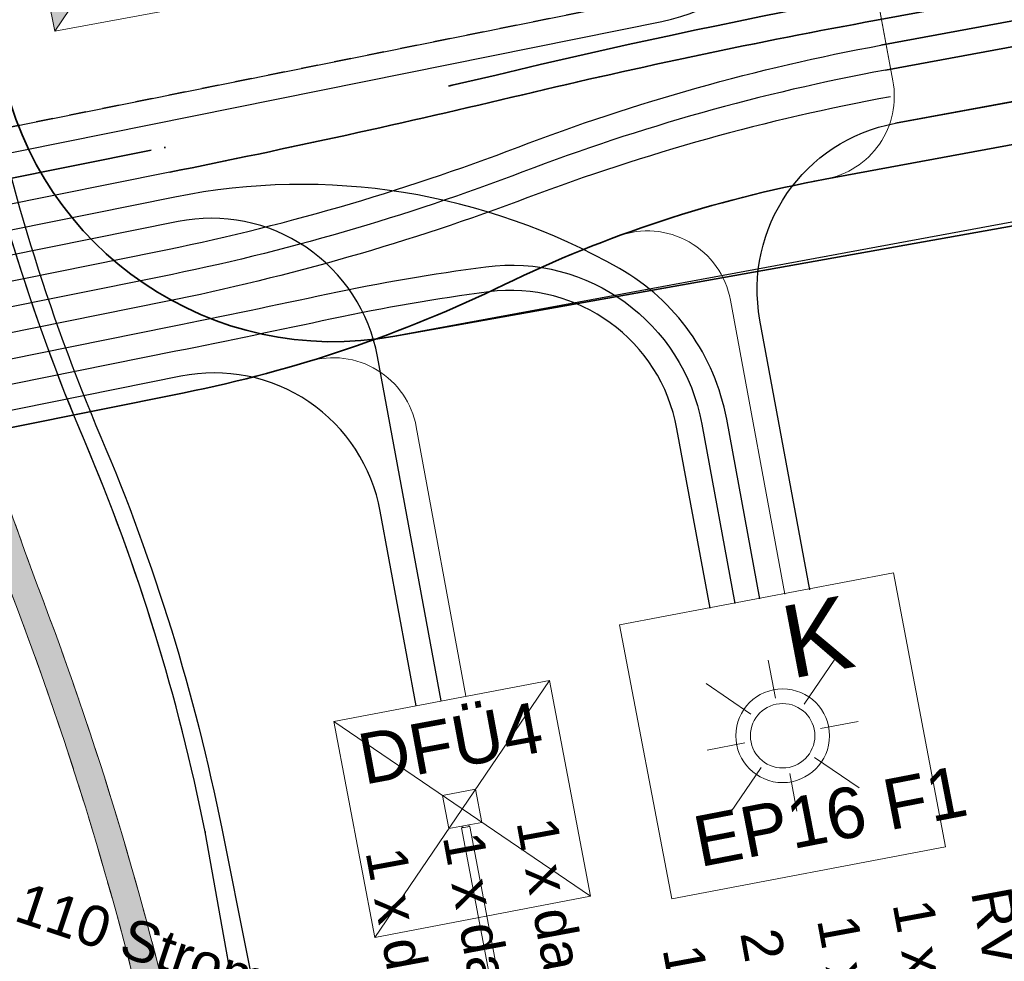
# Model space of a CAD drawing. Header units: metres. Extents: x -502 to 161, y -108 to 174.
# Tile 631 of 776: x -62.58 to -56.75, y 18.37 to 23.94. Entities that reach past the tile are written whole.
import ezdxf

# ---------------------------------------------------------------- set-up
doc = ezdxf.new("R2010")
doc.units = ezdxf.units.M
doc.header["$LTSCALE"] = 0.1
for name, pattern in [('1', [70, 50, -20]), ('2-1', [0.16999999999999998, 0.06, -0.025, 0.06, -0.025]), ('237', [93, 75, -18]), ('3', [0.27, 0.09999999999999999, -0.035, 0.09999999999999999, -0.035])]:
    doc.linetypes.add(name, pattern=pattern)
for name, color, linetype in [('BRI31-005.06-5f07-Koordinierung Lageplan 4. BA ZOB Fernbusbahnh', 7, 'Continuous'), ('BRI31-005.07-5f08-Koordinierung Lageplan 4. BA Radstation - Seeterrasse 2023-05-31', 7, 'Continuous'), ('BRI32-005.02-5f05-Koordinierung Schemaplan 4 BA ZOB Teilbereich', 7, 'Continuous'), ('BRI32-005.03-5f06-Koordinierung Schemaplan 4 BA ZOB Teilbereich 2 Ost - Bahnhofsallee 2023-01-21', 7, 'Continuous')]:
    doc.layers.add(name, color=color, linetype=linetype)
doc.styles.add('Arial', font='arial.ttf')

# ---------------------------------------------------------------- blocks, each defined once
blk = doc.blocks.new('WP_LP_1040')
at = {"color": 7, "linetype": 'Continuous', "lineweight": 20, "transparency": 33554687}
for p, q in [((-0.8253, 0.8253), (0.8253, 0.8253)), ((-0.8253, 0.8253), (-0.8253, -0.8253)), ((0.8253, 0.8253), (0.8253, -0.8253)), ((-0.8253, -0.8253), (0.8253, -0.8253))]:
    blk.add_line(p, q, dxfattribs=at)
at = {"color": 1, "linetype": 'Continuous', "lineweight": 9, "true_color": 0xff0000, "transparency": 33554687}
for p, q in [((0, 0.454491), (0, 0.227246)), ((-0.387929, 0.387937), (-0.160683, 0.16069)), ((0.160683, 0.16069), (0.387929, 0.387937)), ((-0.227246, 0), (-0.454491, 0)), ((0.227246, 0), (0.454491, 0)), ((-0.160683, -0.160683), (-0.387929, -0.387929)), ((0.160683, -0.160683), (0.387929, -0.387929)), ((0, -0.227246), (0, -0.454491))]:
    blk.add_line(p, q, dxfattribs=at)
at = {"color": 7, "linetype": 'Continuous', "lineweight": 20, "transparency": 33554687}
for radius in [0.277304, 0.190733]:
    blk.add_circle((0, 0), radius, dxfattribs=at)
at = {"color": 1, "true_color": 0xff0000, "transparency": 33554687, "insert": (0.11065, 0.7513779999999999), "char_height": 0.43, "attachment_point": 1, "line_spacing_factor": 0.25, "style": 'Arial'}
blk.add_mtext('K', dxfattribs=at)
blk = doc.blocks.new('DFI-ANZEIGER')
at = {"color": 7, "linetype": 'Continuous', "lineweight": 20, "transparency": 33554687}
for p, q in [((-0.760014, 0.517086), (0.517087, 0.760013)), ((0.517087, 0.760013), (0.760014, -0.517087)), ((-0.517087, -0.760014), (-0.760014, 0.517086)), ((0.760014, -0.517087), (-0.517087, -0.760014))]:
    blk.add_line(p, q, dxfattribs=at)
at = {"color": 250, "linetype": 'Continuous', "lineweight": 9, "true_color": 0x333333, "transparency": 33554687}
for p, q in [((-0.517087, -0.760014), (0.517087, 0.760013)), ((0.760014, -0.517087), (-0.760014, 0.517086))]:
    blk.add_line(p, q, dxfattribs=at)
at = {"color": 251, "linetype": 'Continuous', "lineweight": 9, "true_color": 0x5b5b5b, "transparency": 33554687, "flags": 128}
for points in [[(-0.079552, -0.116926), (-0.116925, 0.079551), (-0.116925, 0.079551), (0.079552, 0.116925), (0.079552, 0.116925), (0.116925, -0.079552), (0.116925, -0.079552), (-0.079552, -0.116926)], [(-0.079552, -0.116926), (-0.116925, 0.079551), (0.079552, 0.116925), (0.116925, -0.079552), (-0.079552, -0.116926)], [(0.166045, -1.006705), (-0.004004, -0.112735), (0.045115, -0.103391), (0.215164, -0.997362), (0.166045, -1.006705)], [(0.000908, -0.1118), (-0.000961, -0.101976), (-0.000961, -0.101976), (0.038334, -0.094502), (0.038334, -0.094502), (0.040203, -0.104326), (0.040203, -0.104326), (0.000908, -0.1118)], [(0.000908, -0.1118), (-0.000961, -0.101976), (0.038334, -0.094502), (0.040203, -0.104326), (0.000908, -0.1118)]]:
    blk.add_lwpolyline(points, dxfattribs=at)
at = {"color": 254, "linetype": 'Continuous', "lineweight": 9, "true_color": 0xd6d6d6, "transparency": 33554687, "flags": 128}
blk.add_lwpolyline([(0.166045, -1.006705), (-0.004004, -0.112735), (-0.004004, -0.112735), (0.045115, -0.103391), (0.045115, -0.103391), (0.215164, -0.997362), (0.215164, -0.997362), (0.166045, -1.006705)], dxfattribs=at)

msp = doc.modelspace()

# ---------------------------------------------------------------- hatches: boundary and pattern name
at = {"layer": 'BRI31-005.07-5f08-Koordinierung Lageplan 4. BA Radstation - Seeterrasse 2023-05-31', "linetype": 'Continuous', "lineweight": 0, "true_color": 0xffbf00, "transparency": 33554687}
msp.add_hatch(color=40, dxfattribs=at).paths.add_polyline_path([(-62.37125095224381, 23.87317799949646), (-62.11917895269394, 24.24515299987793), (-70.36832695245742, 65.5773949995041), (-68.40691895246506, 65.96886000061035), (-68.86099595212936, 68.24398900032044), (-70.82240095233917, 67.8525250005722), (-77.16075295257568, 99.61075800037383), (-77.50062695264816, 99.67871399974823), (-71.07358095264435, 67.47608300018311), (-69.11217595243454, 67.86754699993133), (-68.78336095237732, 66.22003999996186), (-70.7447689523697, 65.82857499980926)])
msp.add_hatch(color=40, dxfattribs=at).paths.add_polyline_path([(-62.37125095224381, 23.87317799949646), (-62.11917895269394, 24.24515299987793), (-70.36832695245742, 65.5773949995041), (-68.40691895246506, 65.96886000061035), (-68.86099595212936, 68.24398900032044), (-70.82240095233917, 67.8525250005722), (-77.16075295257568, 99.61075800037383), (-77.50062695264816, 99.67871399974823), (-71.07358095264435, 67.47608300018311), (-69.11217595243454, 67.86754699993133), (-68.78336095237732, 66.22003999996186), (-70.7447689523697, 65.82857499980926)])
at = {"layer": 'BRI31-005.07-5f08-Koordinierung Lageplan 4. BA Radstation - Seeterrasse 2023-05-31', "linetype": 'Continuous', "lineweight": 0, "true_color": 0x00ffff, "transparency": 33554687}
h = msp.add_hatch(color=4, dxfattribs=at)
edge = h.paths.add_edge_path()
edge.add_line((-59.29052295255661, 6.114781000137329), (-59.44684895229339, 6.080567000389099))
edge.add_line((-59.44684895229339, 6.080567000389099), (-61.68285595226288, 17.28405000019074))
edge.add_line((-61.68285595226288, 17.28405000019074), (-61.68285595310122, 17.28405000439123))
edge.add_arc((-81.29601471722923, 13.36962779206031), 19.99996744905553, 11.28687055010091, 20.74076373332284)
edge.add_line((-62.59219895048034, 20.45242199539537), (-62.59219895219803, 20.45242199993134))
edge.add_line((-62.59219895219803, 20.45242199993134), (-62.59219895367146, 20.45242200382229))
edge.add_arc((-43.7387376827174, 27.59187822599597), 20.15998107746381, 191.2868616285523, 200.7407477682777, ccw=False)
edge.add_line((-63.50881595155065, 23.64614099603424), (-63.50881595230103, 23.64614099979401))
edge.add_line((-63.50881595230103, 23.64614099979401), (-65.93043795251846, 35.77964499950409))
edge.add_line((-65.93043795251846, 35.77964499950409), (-65.77353295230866, 35.81096099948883))
edge.add_line((-65.77353295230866, 35.81096099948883), (-63.35191095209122, 23.67745699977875))
edge.add_arc((-43.73872649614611, 27.59188434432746), 19.99999364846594, 191.2868705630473, 200.7407541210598)
edge.add_line((-62.44256795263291, 20.50908400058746), (-62.44256795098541, 20.50908399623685))
edge.add_arc((-81.29604088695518, 13.36962319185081), 20.15999360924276, 11.286870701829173, 20.740748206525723, ccw=False)
edge.add_line((-61.52595095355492, 17.31536600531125), (-61.5259509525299, 17.31536600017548))
edge.add_line((-61.5259509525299, 17.31536600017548), (-59.29052295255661, 6.114781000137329))
h = msp.add_hatch(color=4, dxfattribs=at)
edge = h.paths.add_edge_path()
edge.add_line((-59.29052295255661, 6.114781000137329), (-59.44684895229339, 6.080567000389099))
edge.add_line((-59.44684895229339, 6.080567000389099), (-61.68285595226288, 17.28405000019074))
edge.add_line((-61.68285595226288, 17.28405000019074), (-61.68285595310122, 17.28405000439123))
edge.add_arc((-81.29601471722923, 13.36962779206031), 19.99996744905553, 11.28687055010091, 20.74076373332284)
edge.add_line((-62.59219895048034, 20.45242199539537), (-62.59219895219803, 20.45242199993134))
edge.add_line((-62.59219895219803, 20.45242199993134), (-62.59219895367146, 20.45242200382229))
edge.add_arc((-43.7387376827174, 27.59187822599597), 20.15998107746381, 191.2868616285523, 200.7407477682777, ccw=False)
edge.add_line((-63.50881595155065, 23.64614099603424), (-63.50881595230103, 23.64614099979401))
edge.add_line((-63.50881595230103, 23.64614099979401), (-65.93043795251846, 35.77964499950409))
edge.add_line((-65.93043795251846, 35.77964499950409), (-65.77353295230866, 35.81096099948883))
edge.add_line((-65.77353295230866, 35.81096099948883), (-63.35191095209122, 23.67745699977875))
edge.add_arc((-43.73872649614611, 27.59188434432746), 19.99999364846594, 191.2868705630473, 200.7407541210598)
edge.add_line((-62.44256795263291, 20.50908400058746), (-62.44256795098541, 20.50908399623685))
edge.add_arc((-81.29604088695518, 13.36962319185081), 20.15999360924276, 11.286870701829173, 20.740748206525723, ccw=False)
edge.add_line((-61.52595095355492, 17.31536600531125), (-61.5259509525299, 17.31536600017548))
edge.add_line((-61.5259509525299, 17.31536600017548), (-59.29052295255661, 6.114781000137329))

# ---------------------------------------------------------------- linework, layer by layer
at = {"layer": 'BRI31-005.06-5f07-Koordinierung Lageplan 4. BA ZOB Fernbusbahnh', "color": 5, "linetype": 'Continuous', "lineweight": 30, "true_color": 0x0000ff, "transparency": 33554687, "flags": 128}
msp.add_lwpolyline([(-66.18045195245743, 40.65995400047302), (-64.49083995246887, 32.1941609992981), (-64.4810539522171, 32.14512799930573), (-62.81254795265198, 23.78510400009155, 0.05126143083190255), (-62.09792495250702, 21.47021700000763, -0.05126038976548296), (-61.38332095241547, 19.15537600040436), (-58.79990295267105, 6.211191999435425), (-57.2167459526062, -0.4304419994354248), (-55.85197595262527, -7.409714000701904, -0.4172785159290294)], format="xyb", dxfattribs=at)
at = {"layer": 'BRI31-005.07-5f08-Koordinierung Lageplan 4. BA Radstation - Seeterrasse 2023-05-31', "color": 7, "linetype": 'Continuous', "lineweight": 13, "transparency": 33554687, "flags": 128}
msp.add_lwpolyline([(-77.50062695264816, 99.67871399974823), (-77.50062695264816, 99.67871399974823), (-71.07358095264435, 67.47608300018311), (-69.11217595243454, 67.86754699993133), (-68.78336095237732, 66.22003999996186), (-70.7447689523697, 65.82857499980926), (-62.37125095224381, 23.87317799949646)], dxfattribs=at)
msp.add_lwpolyline([(-77.50062695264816, 99.67871399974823), (-77.50062695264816, 99.67871399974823), (-71.07358095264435, 67.47608300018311), (-69.11217595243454, 67.86754699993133), (-68.78336095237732, 66.22003999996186), (-70.7447689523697, 65.82857499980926), (-62.37125095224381, 23.87317799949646)], dxfattribs=at)
at = {"layer": 'BRI31-005.07-5f08-Koordinierung Lageplan 4. BA Radstation - Seeterrasse 2023-05-31', "color": 5, "linetype": 'Continuous', "lineweight": 30, "true_color": 0x0000ff, "transparency": 33554687, "flags": 128}
msp.add_lwpolyline([(-66.18045195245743, 40.65995400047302), (-64.49083995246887, 32.1941609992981), (-64.4810539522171, 32.14512799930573), (-62.81254795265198, 23.78510400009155, 0.05126143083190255), (-62.09792495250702, 21.47021700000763, -0.05126038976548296), (-61.38332095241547, 19.15537600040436), (-58.79990295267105, 6.211191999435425), (-57.2167459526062, -0.4304419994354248), (-55.85197595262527, -7.409714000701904, -0.4172785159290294)], format="xyb", dxfattribs=at)
msp.add_lwpolyline([(-66.18045195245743, 40.65995400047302), (-64.49083995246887, 32.1941609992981), (-64.4810539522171, 32.14512799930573), (-62.81254795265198, 23.78510400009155, 0.05126143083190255), (-62.09792495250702, 21.47021700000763, -0.05126038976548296), (-61.38332095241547, 19.15537600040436), (-58.79990295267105, 6.211191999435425), (-57.2167459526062, -0.4304419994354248), (-55.85197595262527, -7.409714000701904, -0.4172785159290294)], format="xyb", dxfattribs=at)
at = {"layer": 'BRI31-005.07-5f08-Koordinierung Lageplan 4. BA Radstation - Seeterrasse 2023-05-31', "color": 4, "linetype": '3', "lineweight": 20, "true_color": 0x00ffff, "transparency": 33554687, "flags": 128}
for points in [[(-65.77353295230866, 35.81096099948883), (-63.35191095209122, 23.67745699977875), (-63.35191095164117, 23.67745699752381, 0.04127374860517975), (-62.44256795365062, 20.50908400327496), (-62.44256795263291, 20.50908400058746), (-62.44256795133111, 20.50908399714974, -0.0412737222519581), (-61.5259509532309, 17.3153660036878), (-61.5259509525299, 17.31536600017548), (-59.29052295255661, 6.114781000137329)], [(-65.77353295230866, 35.81096099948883), (-63.35191095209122, 23.67745699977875), (-63.35191095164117, 23.67745699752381, 0.04127374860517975), (-62.44256795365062, 20.50908400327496), (-62.44256795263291, 20.50908400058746), (-62.44256795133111, 20.50908399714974, -0.0412737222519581), (-61.5259509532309, 17.3153660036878), (-61.5259509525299, 17.31536600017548), (-59.29052295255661, 6.114781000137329)], [(-65.93043795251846, 35.77964499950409), (-63.50881595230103, 23.64614099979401), (-63.50881595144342, 23.64614099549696, 0.04127373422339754), (-62.59219895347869, 20.45242200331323), (-62.59219895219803, 20.45242199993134), (-62.59219895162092, 20.45242199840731, -0.04127373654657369), (-61.68285595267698, 17.28405000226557), (-61.68285595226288, 17.28405000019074), (-59.44684895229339, 6.080567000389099)], [(-65.93043795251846, 35.77964499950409), (-63.50881595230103, 23.64614099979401), (-63.50881595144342, 23.64614099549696, 0.04127373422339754), (-62.59219895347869, 20.45242200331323), (-62.59219895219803, 20.45242199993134), (-62.59219895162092, 20.45242199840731, -0.04127373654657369), (-61.68285595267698, 17.28405000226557), (-61.68285595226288, 17.28405000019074), (-59.44684895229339, 6.080567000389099)]]:
    msp.add_lwpolyline(points, format="xyb", dxfattribs=at)
at = {"layer": 'BRI31-005.07-5f08-Koordinierung Lageplan 4. BA Radstation - Seeterrasse 2023-05-31', "color": 142, "linetype": 'Continuous', "lineweight": 30, "true_color": 0x0099cc, "transparency": 33554687, "flags": 128}
msp.add_lwpolyline([(-44.16684295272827, 25.05958599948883), (-60.35783695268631, 22.06885499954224, -0.4100207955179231), (-62.68244195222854, 23.64414099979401), (-64.29997095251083, 31.74874100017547), (-64.6224899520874, 31.96394099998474), (-67.15459995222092, 31.45857900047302)], format="xyb", dxfattribs=at)
msp.add_lwpolyline([(-44.16684295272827, 25.05958599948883), (-60.35783695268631, 22.06885499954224, -0.4100207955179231), (-62.68244195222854, 23.64414099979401), (-64.29997095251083, 31.74874100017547), (-64.6224899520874, 31.96394099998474), (-67.15459995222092, 31.45857900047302)], format="xyb", dxfattribs=at)
at = {"layer": 'BRI31-005.07-5f08-Koordinierung Lageplan 4. BA Radstation - Seeterrasse 2023-05-31', "color": 35, "linetype": 'Continuous', "lineweight": 30, "true_color": 0x99724c, "transparency": 33554687, "flags": 128}
msp.add_lwpolyline([(-54.89275195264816, -6.021401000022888), (-55.19488195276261, -6.080473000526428, -0.4142063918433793), (-56.3681819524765, -5.290968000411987), (-57.31449495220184, -0.4516370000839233), (-58.01832595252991, 2.285426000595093), (-58.9458149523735, 6.17641100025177), (-61.04111595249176, 16.6743689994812), (-61.48138695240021, 19.13580399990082), (-61.48138695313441, 19.13580400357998, 0.05126973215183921), (-62.1959759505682, 21.45064799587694), (-62.19597595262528, 21.45064800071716), (-62.19597595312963, 21.45064800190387, -0.05126454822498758), (-62.91061395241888, 23.76553199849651), (-62.91061395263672, 23.76553199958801), (-64.37361195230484, 31.09586399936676, 0.4142135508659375), (-65.5499929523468, 31.88080200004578), (-67.65895395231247, 31.45989200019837)], format="xyb", dxfattribs=at)
msp.add_lwpolyline([(-54.89275195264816, -6.021401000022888), (-55.19488195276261, -6.080473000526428, -0.4142063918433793), (-56.3681819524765, -5.290968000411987), (-57.31449495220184, -0.4516370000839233), (-58.01832595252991, 2.285426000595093), (-58.9458149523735, 6.17641100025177), (-61.04111595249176, 16.6743689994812), (-61.48138695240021, 19.13580399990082), (-61.48138695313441, 19.13580400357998, 0.05126973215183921), (-62.1959759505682, 21.45064799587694), (-62.19597595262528, 21.45064800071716), (-62.19597595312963, 21.45064800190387, -0.05126454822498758), (-62.91061395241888, 23.76553199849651), (-62.91061395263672, 23.76553199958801), (-64.37361195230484, 31.09586399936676, 0.4142135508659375), (-65.5499929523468, 31.88080200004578), (-67.65895395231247, 31.45989200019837)], format="xyb", dxfattribs=at)
at = {"layer": 'BRI31-005.07-5f08-Koordinierung Lageplan 4. BA Radstation - Seeterrasse 2023-05-31', "color": 7, "linetype": 'Continuous', "lineweight": 30, "transparency": 33554687, "flags": 128}
msp.add_lwpolyline([(-66.35817495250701, 22.40437700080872), (-58.77739195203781, 23.93063099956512, 0.4095293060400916), (-57.87349995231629, 25.26689799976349), (-58.67961395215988, 29.63099499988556)], format="xyb", dxfattribs=at)
msp.add_lwpolyline([(-66.35817495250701, 22.40437700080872), (-58.77739195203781, 23.93063099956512, 0.4095293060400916), (-57.87349995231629, 25.26689799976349), (-58.67961395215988, 29.63099499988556)], format="xyb", dxfattribs=at)
at = {"layer": 'BRI31-005.07-5f08-Koordinierung Lageplan 4. BA Radstation - Seeterrasse 2023-05-31', "color": 1, "linetype": 'Continuous', "lineweight": 20, "true_color": 0xff0000, "transparency": 33554687, "flags": 128}
msp.add_lwpolyline([(-58.5321099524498, 29.65824100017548), (-57.40928695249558, 23.57956900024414, -0.4142138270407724), (-57.81014795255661, 22.99706500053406)], format="xyb", dxfattribs=at)
msp.add_lwpolyline([(-58.5321099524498, 29.65824100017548), (-57.40928695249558, 23.57956900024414, -0.4142138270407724), (-57.81014795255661, 22.99706500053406)], format="xyb", dxfattribs=at)
at = {"layer": 'BRI31-005.07-5f08-Koordinierung Lageplan 4. BA Radstation - Seeterrasse 2023-05-31', "color": 3, "linetype": '2-1', "lineweight": 30, "true_color": 0x00ff00, "transparency": 33554687, "flags": 128}
msp.add_lwpolyline([(-65.44078795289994, 21.71410399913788), (-65.4443789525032, 21.73306599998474, -0.4108385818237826), (-64.65920895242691, 22.89944299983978), (-58.80699795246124, 24.07768000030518), (-58.80699795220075, 24.07768000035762, 0.409529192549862), (-58.02100495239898, 25.23965099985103), (-58.02100495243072, 25.23965100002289), (-58.82711895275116, 29.60374800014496)], format="xyb", dxfattribs=at)
msp.add_lwpolyline([(-65.44078795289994, 21.71410399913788), (-65.4443789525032, 21.73306599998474, -0.4108385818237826), (-64.65920895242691, 22.89944299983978), (-58.80699795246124, 24.07768000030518), (-58.80699795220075, 24.07768000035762, 0.409529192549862), (-58.02100495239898, 25.23965099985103), (-58.02100495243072, 25.23965100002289), (-58.82711895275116, 29.60374800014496)], format="xyb", dxfattribs=at)
at = {"layer": 'BRI31-005.07-5f08-Koordinierung Lageplan 4. BA Radstation - Seeterrasse 2023-05-31', "color": 2, "linetype": 'Continuous', "true_color": 0xffff00, "transparency": 33554687}
msp.add_solid([(-59.75232895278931, 3.941923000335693), (-60.09554895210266, 3.873369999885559), (-73.45449695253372, 72.54325999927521), (-73.79790295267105, 72.47563199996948)], dxfattribs=at)
msp.add_solid([(-59.75232895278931, 3.941923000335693), (-60.09554895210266, 3.873369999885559), (-73.45449695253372, 72.54325999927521), (-73.79790295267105, 72.47563199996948)], dxfattribs=at)
at = {"layer": 'BRI32-005.02-5f05-Koordinierung Schemaplan 4 BA ZOB Teilbereich', "color": 3, "linetype": '1', "lineweight": 35, "true_color": 0x00ff00, "transparency": 33554687}
msp.add_line((-44.56492195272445, 25.8606029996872), (-57.42391595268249, 23.48534899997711), dxfattribs=at)
at = {"layer": 'BRI32-005.02-5f05-Koordinierung Schemaplan 4 BA ZOB Teilbereich', "color": 190, "linetype": '1', "lineweight": 35, "true_color": 0x7f00ff, "transparency": 33554687}
msp.add_line((-57.39485295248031, 23.32801099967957), (-44.53585895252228, 25.70326500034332), dxfattribs=at)
at = {"layer": 'BRI32-005.02-5f05-Koordinierung Schemaplan 4 BA ZOB Teilbereich', "color": 7, "linetype": 'Continuous', "lineweight": 18, "transparency": 33554687, "flags": 128}
msp.add_lwpolyline([(29.52880004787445, 35.74869900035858), (18.95843004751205, 33.79408300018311), (18.04712104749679, 38.72766499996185), (-23.51676495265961, 31.05017199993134), (-23.1239879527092, 28.92377899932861), (-26.73293595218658, 28.25715400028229), (-27.12571395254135, 30.38354500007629), (-62.37125095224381, 23.87317799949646)], dxfattribs=at)
at = {"layer": 'BRI32-005.02-5f05-Koordinierung Schemaplan 4 BA ZOB Teilbereich', "color": 142, "linetype": 'Continuous', "lineweight": 35, "true_color": 0x0099cc, "transparency": 33554687, "flags": 128}
msp.add_lwpolyline([(-44.16684295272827, 24.95789431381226), (-60.35783695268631, 22.06885499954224, -0.4100207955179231), (-62.68244195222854, 23.64414099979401), (-63.96218695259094, 30.05628199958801), (-63.96218695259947, 30.05628199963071, 0.4142135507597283), (-66.31494895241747, 31.62615800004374), (-66.31494895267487, 31.62615799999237), (-82.69309595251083, 28.35738500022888)], format="xyb", dxfattribs=at)
at = {"layer": 'BRI32-005.02-5f05-Koordinierung Schemaplan 4 BA ZOB Teilbereich', "color": 3, "linetype": '237', "lineweight": 35, "true_color": 0x00ff00, "transparency": 33554687, "flags": 128}
msp.add_lwpolyline([(-43.53320595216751, 26.66132800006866), (-57.53461495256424, 24.08522099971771), (-57.53461495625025, 24.08522099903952, 0.01284332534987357), (-59.62872394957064, 23.64404300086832), (-59.6287239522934, 23.64404300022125), (-59.62872397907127, 23.64404299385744, -0.008662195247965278), (-61.71939992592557, 23.18530100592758), (-61.71939995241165, 23.18530100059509), (-66.32856895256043, 22.25732800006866)], format="xyb", dxfattribs=at)
at = {"layer": 'BRI32-005.02-5f05-Koordinierung Schemaplan 4 BA ZOB Teilbereich', "color": 7, "linetype": 'Continuous', "lineweight": 35, "transparency": 33554687, "flags": 128}
for points in [[(-43.50414195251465, 26.50398999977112), (-57.50747195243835, 23.93769799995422, 0.0131130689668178), (-59.60041695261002, 23.49712099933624), (-59.60041697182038, 23.49712099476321, -0.008756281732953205), (-61.68979393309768, 23.0382520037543), (-61.68979395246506, 23.03825199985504)], [(-57.48022495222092, 23.79019299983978), (-45.60459695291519, 25.98380300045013, -0.07458082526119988), (-45.09931595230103, 26.00087300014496), (-45.09931595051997, 26.00087299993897, 0.07458967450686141), (-44.59398495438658, 26.01793899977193), (-44.5939849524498, 26.0179390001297)], [(-44.50078295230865, 25.95380200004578), (-44.57945295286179, 25.93926999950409, -0.03994126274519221), (-45.07842595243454, 25.88778299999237, 0.03993595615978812), (-45.57734995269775, 25.83629900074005), (-57.45297895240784, 23.6426890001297)]]:
    msp.add_lwpolyline(points, format="xyb", dxfattribs=at)
at = {"layer": 'BRI32-005.02-5f05-Koordinierung Schemaplan 4 BA ZOB Teilbereich', "color": 1, "linetype": 'Continuous', "lineweight": 35, "true_color": 0xff0000, "transparency": 33554687, "flags": 128}
for points in [[(-66.00894895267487, 20.53122800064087), (-65.06491995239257, 20.70560500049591, 0.08594223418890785), (-64.10651795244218, 21.05993000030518, -0.08191330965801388), (-63.14964795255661, 21.4224359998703), (-61.6062539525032, 21.73317100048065), (-61.60625395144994, 21.73317100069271, 0.06344789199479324), (-59.70975495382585, 22.37304200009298), (-59.70975495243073, 22.37304200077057, -0.06747146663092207), (-57.81014795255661, 22.99706500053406), (-44.24858195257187, 25.50210000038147, -0.2262250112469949)], [(-63.85088495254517, 18.44312100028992), (-63.85088495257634, 18.44312100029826, -0.284864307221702), (-62.04621295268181, 16.52335499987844), (-62.04621295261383, 16.52335499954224), (-59.17186695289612, 2.305659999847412, -0.0329857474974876), (-59.03896895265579, 1.316320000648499, 0.03278665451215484), (-58.90646095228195, 0.3268520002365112), (-58.77036095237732, -0.3491449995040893), (-58.77036095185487, -0.3491450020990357, 0.0223607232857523), (-58.62081195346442, -0.9514029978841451), (-58.62081195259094, -0.951403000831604), (-58.62081195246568, -0.9514030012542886, 0.0533664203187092), (-58.38326695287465, -1.521588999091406), (-58.38326695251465, -1.52158899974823, -0.07694578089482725), (-58.15150995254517, -2.160880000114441), (-58.06485495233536, -2.601479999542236, -0.09064854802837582), (-58.03139195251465, -5.099682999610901), (-58.45552295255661, -7.609482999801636), (-58.45552295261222, -7.609483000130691, 0.3650822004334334), (-56.75407095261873, -10.49559300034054), (-56.75407095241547, -10.49559300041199, 0.1310646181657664), (-54.47248295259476, -10.67247599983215)]]:
    msp.add_lwpolyline(points, format="xyb", dxfattribs=at)
at = {"layer": 'BRI32-005.03-5f06-Koordinierung Schemaplan 4 BA ZOB Teilbereich 2 Ost - Bahnhofsallee 2023-01-21', "color": 3, "linetype": '1', "lineweight": 30, "true_color": 0x00ff00, "transparency": 33554687}
msp.add_line((-44.56492195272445, 25.8606029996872), (-57.42391595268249, 23.48534899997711), dxfattribs=at)
at = {"layer": 'BRI32-005.03-5f06-Koordinierung Schemaplan 4 BA ZOB Teilbereich 2 Ost - Bahnhofsallee 2023-01-21', "color": 190, "linetype": '1', "lineweight": 30, "true_color": 0x7f00ff, "transparency": 33554687}
msp.add_line((-57.39485295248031, 23.32801099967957), (-44.53585895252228, 25.70326500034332), dxfattribs=at)
at = {"layer": 'BRI32-005.03-5f06-Koordinierung Schemaplan 4 BA ZOB Teilbereich 2 Ost - Bahnhofsallee 2023-01-21', "color": 7, "linetype": 'Continuous', "lineweight": 9, "transparency": 33554687}
msp.add_line((-62.37125095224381, 23.87317799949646), (-62.11917895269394, 24.24515299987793), dxfattribs=at)
at = {"layer": 'BRI32-005.03-5f06-Koordinierung Schemaplan 4 BA ZOB Teilbereich 2 Ost - Bahnhofsallee 2023-01-21', "color": 7, "linetype": 'Continuous', "lineweight": 30, "transparency": 33554687}
msp.add_line((-61.68979395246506, 23.03825199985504), (-66.30065995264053, 22.10993800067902), dxfattribs=at)
at = {"layer": 'BRI32-005.03-5f06-Koordinierung Schemaplan 4 BA ZOB Teilbereich 2 Ost - Bahnhofsallee 2023-01-21', "color": 7, "linetype": 'Continuous', "lineweight": 13, "transparency": 33554687, "flags": 128}
for points in [[(-77.50062695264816, 99.67871399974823), (-77.50062695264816, 99.67871399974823), (-71.07358095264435, 67.47608300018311), (-69.11217595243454, 67.86754699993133), (-68.78336095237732, 66.22003999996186), (-70.7447689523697, 65.82857499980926), (-62.37125095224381, 23.87317799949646)], [(29.52880004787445, 35.74869900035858), (18.95843004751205, 33.79408300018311), (18.04712104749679, 38.72766499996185), (-23.51676495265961, 31.05017199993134), (-23.1239879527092, 28.92377899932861), (-26.73293595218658, 28.25715400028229), (-27.12571395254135, 30.38354500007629), (-62.37125095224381, 23.87317799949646)]]:
    msp.add_lwpolyline(points, dxfattribs=at)
at = {"layer": 'BRI32-005.03-5f06-Koordinierung Schemaplan 4 BA ZOB Teilbereich 2 Ost - Bahnhofsallee 2023-01-21', "color": 5, "linetype": 'Continuous', "lineweight": 30, "true_color": 0x0000ff, "transparency": 33554687, "flags": 128}
msp.add_lwpolyline([(-66.18045195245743, 40.65995400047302), (-64.49083995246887, 32.1941609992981), (-64.4810539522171, 32.14512799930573), (-62.81254795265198, 23.78510400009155, 0.05126143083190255), (-62.09792495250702, 21.47021700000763, -0.05126038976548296), (-61.38332095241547, 19.15537600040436), (-58.79990295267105, 6.211191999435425), (-57.2167459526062, -0.4304419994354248), (-55.85197595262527, -7.409714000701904, -0.4172785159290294)], format="xyb", dxfattribs=at)
at = {"layer": 'BRI32-005.03-5f06-Koordinierung Schemaplan 4 BA ZOB Teilbereich 2 Ost - Bahnhofsallee 2023-01-21', "color": 4, "linetype": 'Continuous', "lineweight": 20, "true_color": 0x00ffff, "transparency": 33554687, "flags": 128}
for points in [[(-65.77353295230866, 35.81096099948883), (-63.35191095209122, 23.67745699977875), (-63.35191095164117, 23.67745699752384, 0.04127374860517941), (-62.44256795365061, 20.50908400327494), (-62.44256795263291, 20.50908400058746), (-62.44256795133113, 20.50908399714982, -0.04127372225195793), (-61.52595095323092, 17.31536600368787), (-61.5259509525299, 17.31536600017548), (-59.29052295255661, 6.114781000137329)], [(-65.93043795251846, 35.77964499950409), (-63.50881595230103, 23.64614099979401), (-63.50881595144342, 23.64614099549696, 0.04127373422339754), (-62.59219895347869, 20.45242200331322), (-62.59219895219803, 20.45242199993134), (-62.59219895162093, 20.45242199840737, -0.04127373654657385), (-61.68285595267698, 17.2840500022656), (-61.68285595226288, 17.28405000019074), (-59.44684895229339, 6.080567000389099)]]:
    msp.add_lwpolyline(points, format="xyb", dxfattribs=at)
at = {"layer": 'BRI32-005.03-5f06-Koordinierung Schemaplan 4 BA ZOB Teilbereich 2 Ost - Bahnhofsallee 2023-01-21', "color": 142, "linetype": 'Continuous', "lineweight": 30, "true_color": 0x0099cc, "transparency": 33554687, "flags": 128}
msp.add_lwpolyline([(-44.16684295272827, 24.95789431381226), (-60.35783695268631, 22.06885499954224, -0.4100207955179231), (-62.68244195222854, 23.64414099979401), (-64.29997095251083, 31.74874100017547), (-64.6224899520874, 31.96394099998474), (-67.15459995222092, 31.45857900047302)], format="xyb", dxfattribs=at)
at = {"layer": 'BRI32-005.03-5f06-Koordinierung Schemaplan 4 BA ZOB Teilbereich 2 Ost - Bahnhofsallee 2023-01-21', "color": 35, "linetype": '237', "lineweight": 30, "true_color": 0x99724c, "transparency": 33554687, "flags": 128}
msp.add_lwpolyline([(-54.89275195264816, -6.021401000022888), (-55.19488195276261, -6.080473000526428, -0.4142063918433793), (-56.3681819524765, -5.290968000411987), (-57.31449495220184, -0.4516370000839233), (-58.01832595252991, 2.285426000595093), (-58.9458149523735, 6.17641100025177), (-61.04111595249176, 16.6743689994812), (-61.48138695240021, 19.13580399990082), (-61.4813869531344, 19.13580400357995, 0.05126973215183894), (-62.1959759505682, 21.45064799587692), (-62.19597595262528, 21.45064800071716), (-62.19597595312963, 21.45064800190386, -0.05126454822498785), (-62.91061395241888, 23.76553199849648), (-62.91061395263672, 23.76553199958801), (-64.37361195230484, 31.09586399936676, 0.4142135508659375), (-65.5499929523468, 31.88080200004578), (-67.65895395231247, 31.45989200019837)], format="xyb", dxfattribs=at)
at = {"layer": 'BRI32-005.03-5f06-Koordinierung Schemaplan 4 BA ZOB Teilbereich 2 Ost - Bahnhofsallee 2023-01-21', "color": 7, "linetype": 'Continuous', "lineweight": 30, "transparency": 33554687, "flags": 128}
for points in [[(-66.35817495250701, 22.40437700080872), (-58.77739195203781, 23.93063099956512, 0.4095293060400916), (-57.87349995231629, 25.26689799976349), (-58.67961395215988, 29.63099499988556)], [(-43.50414195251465, 26.50398999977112), (-57.50747195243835, 23.93769799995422, 0.0131130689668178), (-59.60041695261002, 23.49712099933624), (-59.60041697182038, 23.49712099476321, -0.008756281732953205), (-61.68979393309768, 23.0382520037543), (-61.68979395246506, 23.03825199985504)], [(-57.48022495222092, 23.79019299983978), (-45.60459695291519, 25.98380300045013, -0.07458082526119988), (-45.09931595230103, 26.00087300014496), (-45.09931595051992, 26.00087299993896, 0.07458967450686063), (-44.59398495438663, 26.01793899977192), (-44.5939849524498, 26.0179390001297)], [(-44.50078295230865, 25.95380200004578), (-44.57945295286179, 25.93926999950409, -0.03994126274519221), (-45.07842595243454, 25.88778299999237, 0.03993595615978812), (-45.57734995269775, 25.83629900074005), (-57.45297895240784, 23.6426890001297)], [(-64.98217495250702, 21.62657699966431, 0.0858595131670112), (-64.14931595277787, 21.93857800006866), (-64.149315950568, 21.93857800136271, -0.08295785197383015), (-63.31741395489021, 22.25571599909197), (-63.31741395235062, 22.25571599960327), (-61.77292595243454, 22.56667000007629), (-61.77292594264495, 22.56667000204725, 0.04151775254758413), (-59.6282989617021, 23.18723199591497), (-59.6282989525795, 23.18723199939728, -0.04553122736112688), (-57.48022495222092, 23.79019299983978)], [(-57.45297895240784, 23.6426890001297, 0.04555374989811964), (-59.5998259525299, 23.03996899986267), (-59.59982595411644, 23.03996899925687, -0.04154221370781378), (-61.74332095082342, 22.41962100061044), (-61.74332095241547, 22.41962100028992), (-63.28780795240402, 22.10866600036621), (-63.28780795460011, 22.10866599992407, 0.06188887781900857), (-64.12749995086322, 21.82826000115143), (-64.12749995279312, 21.82826000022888, -0.06478937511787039), (-64.96822195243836, 21.55288599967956)], [(-58.1969739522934, 20.5135640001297), (-58.39346695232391, 21.57734099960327, 0.2207509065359), (-59.02872495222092, 22.46869999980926), (-59.02872495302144, 22.46870000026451, 0.1808721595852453), (-61.66018795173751, 22.89120300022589), (-61.66018795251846, 22.89120300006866), (-66.27275095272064, 21.96254699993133)], [(-60.08415095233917, 19.90947700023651), (-60.46059595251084, 21.94748499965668, 0.4189139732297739), (-61.64133195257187, 22.74617399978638), (-66.2456519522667, 21.81917800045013)], [(-65.40954095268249, 20.74296799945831), (-65.40954095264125, 20.74296799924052, 0.2237544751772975), (-63.87909395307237, 18.63237900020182), (-63.87909395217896, 18.63237899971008), (-63.87909395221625, 18.63237899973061, -0.2205190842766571), (-62.50157495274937, 16.75717000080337), (-62.50157495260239, 16.75717000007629), (-59.11424495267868, -0.1610799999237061), (-59.11424495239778, -0.1610800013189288, 0.05394176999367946), (-58.8640939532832, -0.951638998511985), (-58.86409395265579, -0.9516389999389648, -0.05506723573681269), (-58.61575295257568, -1.742607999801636), (-58.51926195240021, -2.233208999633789)]]:
    msp.add_lwpolyline(points, format="xyb", dxfattribs=at)
at = {"layer": 'BRI32-005.03-5f06-Koordinierung Schemaplan 4 BA ZOB Teilbereich 2 Ost - Bahnhofsallee 2023-01-21', "color": 1, "linetype": '237', "lineweight": 20, "true_color": 0xff0000, "transparency": 33554687, "flags": 128}
for points in [[(-58.5321099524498, 29.65824100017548), (-57.40928695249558, 23.57956900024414, -0.4142138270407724), (-57.81014795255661, 22.99706500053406)], [(-58.04946895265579, 20.54081100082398), (-58.37109495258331, 22.28200099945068), (-58.37109495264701, 22.28200099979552, 0.4652387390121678), (-59.03595195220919, 22.6602320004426), (-59.03595195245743, 22.66023200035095)], [(-60.86820295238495, 21.91908199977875, -0.4474662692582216), (-60.23122795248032, 21.53147799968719), (-59.93691895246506, 19.93815900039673)]]:
    msp.add_lwpolyline(points, format="xyb", dxfattribs=at)
at = {"layer": 'BRI32-005.03-5f06-Koordinierung Schemaplan 4 BA ZOB Teilbereich 2 Ost - Bahnhofsallee 2023-01-21', "color": 3, "linetype": 'Continuous', "lineweight": 30, "true_color": 0x00ff00, "transparency": 33554687, "flags": 128}
for points in [[(-65.44078795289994, 21.71410399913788), (-65.4443789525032, 21.73306599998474, -0.4108385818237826), (-64.65920895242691, 22.89944299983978), (-58.80699795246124, 24.07768000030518), (-58.80699795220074, 24.07768000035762, 0.4095291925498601), (-58.02100495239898, 25.23965099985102), (-58.02100495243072, 25.23965100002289), (-58.82711895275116, 29.60374800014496)], [(-57.42391595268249, 23.48534899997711, 0.0444592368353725), (-59.57053695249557, 22.88774800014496), (-59.57053695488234, 22.88774799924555, -0.0404461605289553), (-61.71371495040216, 22.27257199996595), (-61.71371495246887, 22.27257199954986), (-63.25820195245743, 21.96161700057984, 0.04068425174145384), (-64.10572295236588, 21.71790899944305, -0.04357721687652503), (-64.95426895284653, 21.47919600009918)], [(-58.49198295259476, 20.45907200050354), (-58.68800595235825, 21.52029199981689, 0.3988378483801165), (-59.80088195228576, 22.3302279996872, 0.02022925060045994), (-60.73032295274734, 22.17036900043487, -0.003026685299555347), (-61.65450395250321, 21.97847300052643), (-63.19899095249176, 21.66751900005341, 0.04060378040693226), (-64.04825595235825, 21.42345700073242, -0.0434922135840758), (-64.89845595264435, 21.18443400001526)], [(-60.23138295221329, 19.88079600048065), (-60.44416095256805, 21.03273500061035, 0.4189143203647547), (-61.62489795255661, 21.83142399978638), (-63.16938495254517, 21.52046899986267, 0.04056292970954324), (-64.01949895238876, 21.27623900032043, -0.0434512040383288), (-64.8705489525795, 21.03705200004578), (-65.11618495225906, 20.99054100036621)], [(-65.2621819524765, 20.77085900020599, 0.2237543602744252), (-63.80676795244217, 18.76378999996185, -0.2205191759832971), (-62.3545489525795, 16.78689299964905), (-58.96719495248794, -0.1314730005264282), (-58.96719495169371, -0.1314730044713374, 0.05403229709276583), (-58.71729795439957, -0.9207339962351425), (-58.71729795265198, -0.9207340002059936), (-58.71729795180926, -0.9207340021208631, -0.05515086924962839), (-58.46924695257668, -1.710312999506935), (-58.46924695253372, -1.710312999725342), (-58.37209595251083, -2.204265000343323)]]:
    msp.add_lwpolyline(points, format="xyb", dxfattribs=at)
at = {"layer": 'BRI32-005.03-5f06-Koordinierung Schemaplan 4 BA ZOB Teilbereich 2 Ost - Bahnhofsallee 2023-01-21', "color": 3, "linetype": '237', "lineweight": 30, "true_color": 0x00ff00, "transparency": 33554687, "flags": 128}
msp.add_lwpolyline([(-43.53320595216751, 26.66132800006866), (-57.53461495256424, 24.08522099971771), (-57.53461495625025, 24.08522099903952, 0.01284332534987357), (-59.62872394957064, 23.64404300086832), (-59.6287239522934, 23.64404300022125), (-59.62872397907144, 23.64404299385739, -0.008662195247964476), (-61.71939992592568, 23.18530100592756), (-61.71939995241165, 23.18530100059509), (-66.32856895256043, 22.25732800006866)], format="xyb", dxfattribs=at)
at = {"layer": 'BRI32-005.03-5f06-Koordinierung Schemaplan 4 BA ZOB Teilbereich 2 Ost - Bahnhofsallee 2023-01-21', "color": 1, "linetype": 'Continuous', "lineweight": 30, "true_color": 0xff0000, "transparency": 33554687, "flags": 128}
for points in [[(-66.00894895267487, 20.53122800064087), (-65.06491995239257, 20.70560500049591, 0.08594223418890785), (-64.10651795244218, 21.05993000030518, -0.08191330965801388), (-63.14964795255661, 21.4224359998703), (-61.6062539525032, 21.73317100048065), (-61.60625395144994, 21.73317100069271, 0.06344789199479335), (-59.70975495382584, 22.37304200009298), (-59.70975495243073, 22.37304200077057, -0.06747146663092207), (-57.81014795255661, 22.99706500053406), (-44.24858195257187, 25.50210000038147, -0.2262250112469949)], [(-58.05338895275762, -2.141581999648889, 0.0764128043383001), (-58.2867599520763, -1.495702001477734), (-58.28675995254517, -1.495702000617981), (-58.28675995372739, -1.495701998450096, -0.05237931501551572), (-58.52302495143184, -0.9283490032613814), (-58.52302495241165, -0.9283489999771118, -0.02281549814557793), (-58.67232795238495, -0.3294079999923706), (-58.80842795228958, 0.3465900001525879), (-58.8084279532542, 0.3465900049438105, -0.03278667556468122), (-58.93919695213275, 1.323073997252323), (-58.93919695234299, 1.323074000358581), (-58.93919695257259, 1.323074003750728, 0.03298572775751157), (-59.07384995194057, 2.325475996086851), (-59.07384995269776, 2.325475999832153), (-61.94819595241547, 16.54317099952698), (-61.94819595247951, 16.54317099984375, 0.2848643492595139), (-63.82505495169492, 18.53972799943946), (-63.82505495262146, 18.53972799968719)], [(-63.85088495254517, 18.44312100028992), (-63.85088495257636, 18.44312100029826, -0.2848643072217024), (-62.04621295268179, 16.52335499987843), (-62.04621295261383, 16.52335499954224), (-59.17186695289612, 2.305659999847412, -0.0329857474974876), (-59.03896895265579, 1.316320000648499, 0.03278665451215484), (-58.90646095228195, 0.3268520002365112), (-58.77036095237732, -0.3491449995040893), (-58.77036095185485, -0.3491450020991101, 0.02236072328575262), (-58.6208119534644, -0.9514029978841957), (-58.62081195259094, -0.951403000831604), (-58.62081195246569, -0.951403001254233, 0.05336642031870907), (-58.38326695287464, -1.521588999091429), (-58.38326695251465, -1.52158899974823, -0.07694578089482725), (-58.15150995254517, -2.160880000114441), (-58.06485495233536, -2.601479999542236, -0.09064854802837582), (-58.03139195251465, -5.099682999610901), (-58.45552295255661, -7.609482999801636), (-58.45552295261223, -7.609483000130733, 0.3650822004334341), (-56.75407095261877, -10.49559300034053), (-56.75407095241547, -10.49559300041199, 0.1310646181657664), (-54.47248295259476, -10.67247599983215)]]:
    msp.add_lwpolyline(points, format="xyb", dxfattribs=at)
at = {"layer": 'BRI32-005.03-5f06-Koordinierung Schemaplan 4 BA ZOB Teilbereich 2 Ost - Bahnhofsallee 2023-01-21', "color": 190, "linetype": 'Continuous', "lineweight": 30, "true_color": 0x7f00ff, "transparency": 33554687, "flags": 128}
for points in [[(-57.90196395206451, 20.56805700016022), (-58.19657495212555, 22.16300399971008, -0.4142134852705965), (-57.39485295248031, 23.32801099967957)], [(-65.17199795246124, 21.28530399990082), (-64.92636195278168, 21.33181499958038), (-64.92636195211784, 21.33181499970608, 0.04353585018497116), (-64.07696595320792, 21.57069200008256), (-64.07696595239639, 21.5706920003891, -0.0406428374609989), (-63.22859695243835, 21.81456799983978), (-61.68410895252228, 22.12552199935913, 0.002963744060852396), (-60.75490195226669, 22.31834000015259), (-60.75490194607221, 22.31834000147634, -0.02016666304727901), (-59.82030895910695, 22.47896499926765), (-59.82030895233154, 22.47896500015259, -0.3988376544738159), (-58.54050195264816, 21.54753900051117), (-58.34447895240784, 20.48631799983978)], [(-65.11480095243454, 20.79876700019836, 0.2237543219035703), (-63.73444195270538, 18.89520100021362, -0.2205191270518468), (-62.20752395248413, 16.81661699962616), (-59.26988395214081, 2.285843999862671, 0.4105707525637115), (-58.10440695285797, 1.500505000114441), (-55.56274895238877, 1.97936699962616)]]:
    msp.add_lwpolyline(points, format="xyb", dxfattribs=at)

# ---------------------------------------------------------------- block references
at = {"layer": 'BRI32-005.03-5f06-Koordinierung Schemaplan 4 BA ZOB Teilbereich 2 Ost - Bahnhofsallee 2023-01-21', "color": 7, "transparency": 33554687, "rotation": 10.77300109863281}
msp.add_blockref('WP_LP_1040', (-58.06227595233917, 19.70356599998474), dxfattribs=at)
at = {"layer": 'BRI32-005.03-5f06-Koordinierung Schemaplan 4 BA ZOB Teilbereich 2 Ost - Bahnhofsallee 2023-01-21', "color": 7, "transparency": 33554687}
msp.add_blockref('DFI-ANZEIGER', (-59.9592009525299, 19.27078100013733), dxfattribs=at)

# ---------------------------------------------------------------- texts
at = {"layer": 'BRI32-005.03-5f06-Koordinierung Schemaplan 4 BA ZOB Teilbereich 2 Ost - Bahnhofsallee 2023-01-21', "color": 7, "transparency": 33554687, "attachment_point": 1, "line_spacing_factor": 0.25, "style": 'Arial'}
for s, insert, char_height, rotation in [('DFÜ4', (-60.59459788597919, 19.70850562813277), 0.3, 10.471501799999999), ('1 x da 50 Daten', (-59.40313839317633, 19.23640394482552), 0.24, 280.4653836), ('1 x da 110 Strom', (-63.50072549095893, 19.15812436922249), 0.24, 341.58951), ('1 x da 50 Strom', (-59.83910639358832, 19.15012194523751), 0.24, 280.4653836), ('1 x da 110 Daten', (-57.62352139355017, 18.65819594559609), 0.24, 280.4653836), ('1 x da 110 Daten', (-63.41638749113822, 18.60515436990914), 0.24, 341.58951), ('1 x da 110 Strom', (-58.53793539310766, 18.4848499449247), 0.24, 280.4653836)]:
    msp.add_mtext(s, dxfattribs=dict(at, insert=insert, char_height=char_height, rotation=rotation))
at = {"layer": 'BRI32-005.03-5f06-Koordinierung Schemaplan 4 BA ZOB Teilbereich 2 Ost - Bahnhofsallee 2023-01-21', "color": 190, "true_color": 0x7f00ff, "transparency": 33554687, "attachment_point": 1, "line_spacing_factor": 0.25, "style": 'Arial'}
for s, insert, char_height, rotation in [('EP16 F1', (-58.61007033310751, 19.22024202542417), 0.3, 10.980093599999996), ('2 x da 110 Licht', (-58.07835539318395, 18.57890494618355), 0.24, 280.4653836)]:
    msp.add_mtext(s, dxfattribs=dict(at, insert=insert, char_height=char_height, rotation=rotation))
at = {"layer": 'BRI32-005.03-5f06-Koordinierung Schemaplan 4 BA ZOB Teilbereich 2 Ost - Bahnhofsallee 2023-01-21', "color": 1, "true_color": 0xff0000, "transparency": 33554687, "char_height": 0.24, "attachment_point": 1, "rotation": 280.4653836, "line_spacing_factor": 0.25, "style": 'Arial'}
for s, insert in [('1 x da 50 FTTB', (-60.29664039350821, 19.05982194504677)), ('RV 24.2.07', (-56.71205939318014, 18.82297994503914)), ('1 x da 50 FTTB', (-57.17639839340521, 18.75146294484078))]:
    msp.add_mtext(s, dxfattribs=dict(at, insert=insert))

doc.saveas('drawing.dxf')
